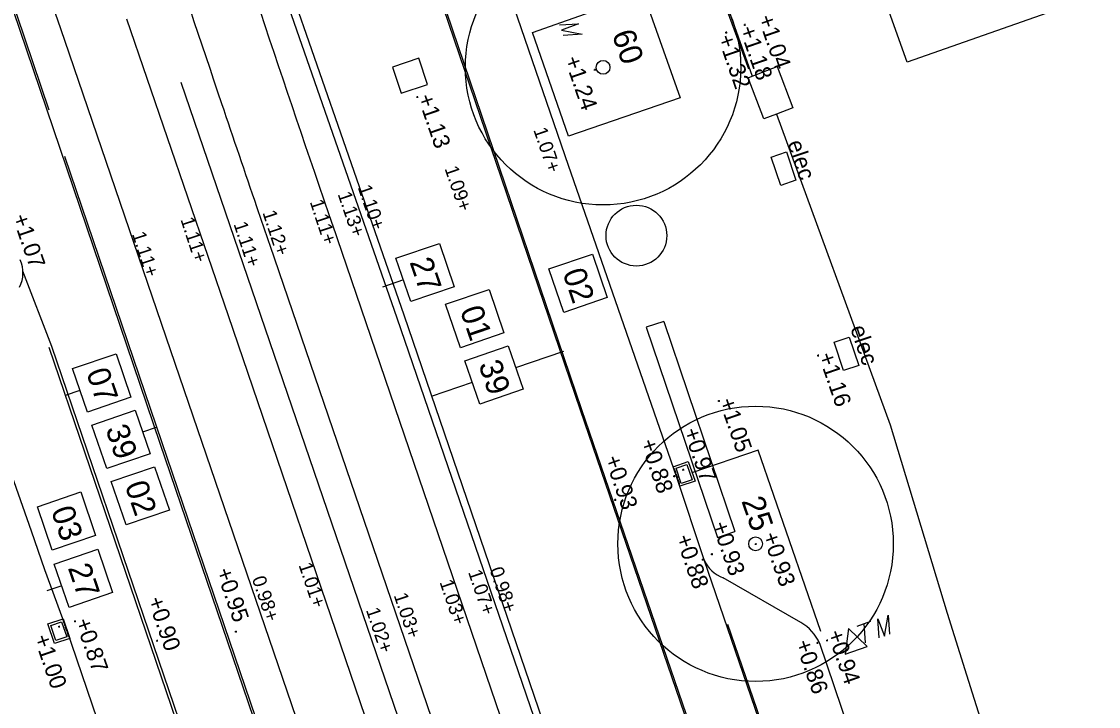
# Model space of a CAD drawing. Extents: x 122462 to 123306, y 485548 to 486417.
# Drawn here: x 122852.27 to 122875.74, y 486027.34 to 486042.27 of the extents above; entities that cross this region are included whole.
import ezdxf

# ---------------------------------------------------------------- set-up
doc = ezdxf.new("R2010")
doc.units = 0
for name, color, linetype in [('B meubilair trammast', 7, 'Continuous'), ('B nummers', 7, 'Continuous'), ('B-WE-GR-BOOM-S', 7, 'Continuous'), ('B-WE-GR-BOOM_BOOMDIAMETER-T25', 7, 'Continuous'), ('B-WE-IE-MEUBILAIR_ELECTRAKAST-S', 7, 'Continuous'), ('B-WE-IE-MEUBILAIR_WEGMEUBILAIR_FIETS-G', 7, 'Continuous'), ('B-WE-OG-HOOGTEPUNT-S', 7, 'Continuous'), ('B-WE-OG-ONBEKEND-G', 7, 'Continuous'), ('B-WE-OG-TOPOGRAFIE_RAILS-G', 7, 'Continuous'), ('B-WE-RI-HWA_KOLK-S', 7, 'Continuous'), ('B-WE-VH-KANTOPSLUITING_OPSLUITBAND_100X200-G', 7, 'Continuous'), ('B-WE-VH-KANTOPSLUITING_TROTTOIRBAND_130 150-G', 7, 'Continuous'), ('B-WE-VH-KANTOPSLUITING_TROTTOIRBAND_180 200-G', 7, 'Continuous'), ('B-WE-VH-MATERIAALGRENS_ASFALT-G', 7, 'Continuous'), ('B-WE-VW-MARKERING_LANGS_STREEP_11_010-G', 7, 'Continuous'), ('Bestaand Hoogtemaat vast', 7, 'Continuous'), ('Level 1', 7, 'Continuous'), ('Level 17', 7, 'Continuous'), ('Level 21', 7, 'Continuous'), ('Level 22', 7, 'Continuous'), ('V markering 1-1 10 cm', 7, 'Continuous'), ('V markering ononderbroken streep 10 cm', 7, 'Continuous'), ('V materiaalscheiding algemeen', 7, 'Continuous'), ('V Rails', 7, 'Continuous'), ('V riool inspectieput', 7, 'Continuous'), ('V riool trottoirkolk', 7, 'Continuous'), ('V RWS-band 115-225x250 mm specie', 7, 'Continuous'), ('V trottoirband 180-200x250 mm specie', 7, 'Continuous')]:
    doc.layers.add(name, color=color, linetype=linetype)

msp = doc.modelspace()

# ---------------------------------------------------------------- linework, layer by layer
at = {"layer": 'B meubilair trammast'}
for p, q in [((122863.996, 486042.197), (122864.412, 486042.225)), ((122864.412, 486042.225), (122864.036, 486042.082)), ((122864.036, 486042.082), (122864.491, 486041.997)), ((122864.491, 486041.997), (122864.075, 486041.969)), ((122871.074, 486028.878), (122871.158, 486029.333)), ((122871.158, 486029.333), (122871.188, 486028.917)), ((122870.29, 486029.044), (122870.215, 486028.482)), ((122870.695, 486028.648), (122870.29, 486029.044)), ((122870.478, 486029.098), (122870.777, 486029.201)), ((122870.627, 486029.149), (122870.657, 486028.733)), ((122870.96, 486028.838), (122870.93, 486029.253)), ((122870.93, 486029.253), (122871.074, 486028.878)), ((122870.215, 486028.482), (122870.695, 486028.648))]:
    msp.add_line(p, q, dxfattribs=at)
at = {"layer": 'B nummers'}
for p, q in [((122860.593, 486036.642), (122860.138, 486036.486)), ((122863.041, 486034.73), (122864.09, 486035.089)), ((122853.547, 486034.234), (122853.226, 486034.124)), ((122862.095, 486034.407), (122861.202, 486034.102)), ((122854.914, 486033.327), (122855.212, 486033.429)), ((122853.149, 486029.976), (122852.825, 486029.865))]:
    msp.add_line(p, q, dxfattribs=at)
for points in [[(122861.378, 486037.438), (122861.701, 486036.492), (122860.755, 486036.169), (122860.432, 486037.115)], [(122864.71, 486037.203), (122865.033, 486036.257), (122864.087, 486035.933), (122863.764, 486036.88)], [(122862.459, 486036.434), (122862.782, 486035.487), (122861.836, 486035.164), (122861.512, 486036.11)], [(122862.879, 486035.204), (122863.203, 486034.257), (122862.256, 486033.934), (122861.933, 486034.88)], [(122854.332, 486035.03), (122854.655, 486034.084), (122853.709, 486033.761), (122853.386, 486034.707)], [(122854.752, 486033.8), (122855.076, 486032.854), (122854.129, 486032.531), (122853.806, 486033.477)], [(122855.173, 486032.57), (122855.496, 486031.624), (122854.55, 486031.3), (122854.226, 486032.247)], [(122853.565, 486032.021), (122853.888, 486031.074), (122852.942, 486030.751), (122852.619, 486031.697)], [(122853.933, 486030.773), (122854.257, 486029.826), (122853.31, 486029.503), (122852.987, 486030.449)]]:
    msp.add_lwpolyline(points, close=True, dxfattribs=at)
at = {"layer": 'B-WE-GR-BOOM-S'}
for centre, radius in [((122864.944, 486041.274), 3), ((122864.944, 486041.274), 0.15), ((122864.944, 486041.274), 0.15), ((122868.267, 486030.889), 3), ((122868.267, 486030.889), 0.15), ((122868.267, 486030.889), 0.15)]:
    msp.add_circle(centre, radius, dxfattribs=at)
at = {"layer": 'B-WE-IE-MEUBILAIR_ELECTRAKAST-S'}
for p, q in [((122868.608, 486039.318), (122868.939, 486039.429)), ((122868.939, 486039.429), (122869.146, 486038.813)), ((122868.815, 486038.702), (122868.608, 486039.318)), ((122869.146, 486038.813), (122868.815, 486038.702)), ((122869.977, 486035.283), (122870.308, 486035.393)), ((122870.308, 486035.393), (122870.515, 486034.777)), ((122870.184, 486034.667), (122869.977, 486035.283)), ((122870.515, 486034.777), (122870.184, 486034.667))]:
    msp.add_line(p, q, dxfattribs=at)
at = {"layer": 'B-WE-IE-MEUBILAIR_WEGMEUBILAIR_FIETS-G'}
for points in [[(122866.265, 486035.736), (122865.886, 486035.608), (122867.436, 486031.03), (122867.815, 486031.158)], [(122866.265, 486035.736), (122867.815, 486031.158)]]:
    msp.add_lwpolyline(points, dxfattribs=at)
at = {"layer": 'B-WE-OG-HOOGTEPUNT-S'}
for p, q in [((122868.009, 486042.2), (122868.049, 486042.2)), ((122868.029, 486042.22), (122868.029, 486042.18)), ((122867.607, 486042.033), (122867.647, 486042.033)), ((122867.627, 486042.053), (122867.627, 486042.013)), ((122864.765, 486041.242), (122864.765, 486041.202)), ((122864.745, 486041.222), (122864.785, 486041.222)), ((122860.877, 486040.626), (122860.917, 486040.626)), ((122860.897, 486040.646), (122860.897, 486040.606)), ((122869.608, 486034.995), (122869.648, 486034.995)), ((122869.628, 486035.015), (122869.628, 486034.975)), ((122867.445, 486034.003), (122867.485, 486034.003)), ((122867.465, 486034.023), (122867.465, 486033.983)), ((122866.474, 486032.364), (122866.514, 486032.364)), ((122866.494, 486032.384), (122866.494, 486032.344)), ((122866.668, 486032.504), (122866.708, 486032.504)), ((122866.688, 486032.524), (122866.688, 486032.484)), ((122865.187, 486031.848), (122865.227, 486031.848)), ((122865.207, 486031.868), (122865.207, 486031.828)), ((122868.269, 486030.905), (122868.269, 486030.865)), ((122867.312, 486030.683), (122867.312, 486030.643)), ((122868.249, 486030.885), (122868.289, 486030.885)), ((122867.092, 486030.544), (122867.132, 486030.544)), ((122867.112, 486030.564), (122867.112, 486030.524)), ((122867.292, 486030.663), (122867.332, 486030.663)), ((122853.07, 486029.084), (122853.11, 486029.084)), ((122853.09, 486029.104), (122853.09, 486029.064)), ((122853.417, 486029.201), (122853.457, 486029.201)), ((122853.437, 486029.221), (122853.437, 486029.181)), ((122855.226, 486028.797), (122855.226, 486028.757)), ((122856.921, 486028.976), (122856.961, 486028.976)), ((122856.941, 486028.996), (122856.941, 486028.956)), ((122869.823, 486028.804), (122869.823, 486028.764)), ((122855.206, 486028.777), (122855.246, 486028.777)), ((122869.593, 486028.733), (122869.633, 486028.733)), ((122869.613, 486028.753), (122869.613, 486028.713)), ((122869.803, 486028.784), (122869.843, 486028.784))]:
    msp.add_line(p, q, dxfattribs=at)
at = {"layer": 'B-WE-OG-ONBEKEND-G'}
msp.add_circle((122865.67, 486037.606), 0.662, dxfattribs=at)
at = {"layer": 'B-WE-OG-TOPOGRAFIE_RAILS-G'}
for p, q in [((122854.564, 486042.328), (122856.774, 486035.862)), ((122853.207, 486041.864), (122855.416, 486035.398))]:
    msp.add_line(p, q, dxfattribs=at)
for centre, radius, start, end in [((123687.608, 486321.008), 875.613, 197.526289, 198.808647), ((123687.608, 486321.008), 877.048, 197.526289, 198.653641), ((123595.674, 486295.59), 784.624, 197.775564, 198.866982), ((123687.608, 486321.008), 877.048, 198.653641, 198.808743)]:
    msp.add_arc(centre, radius, start, end, dxfattribs=at)
at = {"layer": 'B-WE-RI-HWA_KOLK-S'}
for p, q in [((122866.47, 486032.568), (122866.801, 486032.682)), ((122866.615, 486032.143), (122866.47, 486032.568)), ((122866.801, 486032.682), (122866.947, 486032.256)), ((122866.486, 486032.521), (122866.491, 486032.523)), ((122866.529, 486032.441), (122866.503, 486032.516)), ((122866.518, 486032.426), (122866.523, 486032.428)), ((122866.526, 486032.403), (122866.531, 486032.404)), ((122866.57, 486032.322), (122866.544, 486032.398)), ((122866.559, 486032.308), (122866.563, 486032.31)), ((122866.567, 486032.284), (122866.572, 486032.286)), ((122866.595, 486032.249), (122866.584, 486032.28)), ((122866.61, 486032.204), (122866.595, 486032.249)), ((122866.599, 486032.19), (122866.604, 486032.191)), ((122866.947, 486032.256), (122866.615, 486032.143))]:
    msp.add_line(p, q, dxfattribs=at)
msp.add_lwpolyline([(122866.77, 486032.618), (122866.883, 486032.287), (122866.646, 486032.206), (122866.533, 486032.537)], close=True, dxfattribs=at)
for centre, start, end in [((122866.494, 486032.513), 18.9043, 108.9043), ((122866.52, 486032.437), 288.9043, 18.9043), ((122866.534, 486032.395), 18.9043, 108.9043), ((122866.56, 486032.319), 288.9043, 18.9043), ((122866.575, 486032.277), 18.9043, 108.9043), ((122866.601, 486032.201), 288.9043, 18.9043)]:
    msp.add_arc(centre, 0.01, start, end, dxfattribs=at)
at = {"layer": 'B-WE-VH-KANTOPSLUITING_OPSLUITBAND_100X200-G'}
for points in [[(122863.406, 486042.03), (122865.82, 486042.894), (122866.623, 486040.608), (122864.193, 486039.776), (122863.406, 486042.03)], [(122868.123, 486041.232), (122867.444, 486043.079)], [(122869.689, 486028.98), (122868.324, 486032.933), (122866.881, 486032.433)]]:
    msp.add_lwpolyline(points, dxfattribs=at)
at = {"layer": 'B-WE-VH-KANTOPSLUITING_TROTTOIRBAND_130 150-G'}
for points in [[(122867.145, 486030.539), (122866.546, 486032.356)], [(122869.249, 486029.175), (122867.56, 486030.148)], [(122871.112, 486024.447), (122869.664, 486028.716)]]:
    msp.add_lwpolyline(points, dxfattribs=at)
for centre, radius, start, end in [((122867.806, 486030.825), 0.72, 203.3292, 250.0024), ((122868.764, 486028.321), 0.983, 23.7101, 60.3918)]:
    msp.add_arc(centre, radius, start, end, dxfattribs=at)
at = {"layer": 'B-WE-VH-KANTOPSLUITING_TROTTOIRBAND_180 200-G'}
msp.add_lwpolyline([(122866.546, 486032.356), (122864.191, 486039.132), (122861.904, 486045.8), (122861.582, 486046.755)], dxfattribs=at)
at = {"layer": 'B-WE-VH-MATERIAALGRENS_ASFALT-G'}
msp.add_line((122870.152, 486021.777), (122867.145, 486030.539), dxfattribs=at)
at = {"layer": 'B-WE-VW-MARKERING_LANGS_STREEP_11_010-G'}
msp.add_lwpolyline([(122869.714, 486023.153), (122867.665, 486029.129)], dxfattribs=at)
at = {"layer": 'Level 1'}
msp.add_lwpolyline([(122896.094, 486016.295), (122894.653, 486020.3), (122900.858, 486022.533), (122898.226, 486029.963), (122898.999, 486030.234), (122897.687, 486033.972), (122896.242, 486033.465), (122892.313, 486044.656), (122893.758, 486045.163), (122892.503, 486048.739), (122871.57, 486041.39), (122870.82, 486043.488), (122870.51, 486043.376), (122868.31, 486049.514), (122868.62, 486049.625), (122867.865, 486051.73), (122870.804, 486052.773), (122870.838, 486052.679), (122888.869, 486059.085), (122886.287, 486066.358)], dxfattribs=at)
at = {"layer": 'Level 17'}
msp.add_line((122867.527, 486042.946), (122868.195, 486041.083), dxfattribs=at)
at = {"layer": 'Level 21'}
for points in [[(122868.195, 486041.083), (122868.739, 486041.29), (122869.081, 486040.394), (122868.721, 486040.257)], [(122868.721, 486040.257), (122868.446, 486040.152), (122868.104, 486041.048), (122868.195, 486041.083)]]:
    msp.add_lwpolyline(points, dxfattribs=at)
at = {"layer": 'Level 22'}
msp.add_lwpolyline([(122868.721, 486040.257), (122871.2, 486033.479), (122872.44, 486029.379), (122872.864, 486028.033), (122875.673, 486019.114)], dxfattribs=at)
at = {"layer": 'V markering 1-1 10 cm'}
for points in [[(122852.876, 486040.341), (122851.116, 486045.529)], [(122861.268, 486043.255), (122864.477, 486033.82), (122868.105, 486023.234), (122872.215, 486011.133), (122877.675, 485994.999), (122880.312, 485987.313), (122885.038, 485973.513), (122892.674, 485951.631), (122899.173, 485932.732), (122905.905, 485913.305)], [(122897.69, 485909.552), (122896.019, 485914.579), (122892.466, 485924.842), (122886.539, 485941.858), (122880.87, 485958.414), (122875.603, 485973.852), (122873.11, 485981.1), (122869.222, 485992.577), (122863.38, 486009.478), (122855.336, 486033.09), (122853.219, 486039.33)], [(122869.601, 485986.295), (122864.164, 486002.161), (122860.412, 486013.116), (122856.761, 486023.765), (122852.874, 486035.171)]]:
    msp.add_lwpolyline(points, dxfattribs=at)
at = {"layer": 'V markering ononderbroken streep 10 cm'}
msp.add_line((122874.406, 485986.361), (122855.755, 486040.94), dxfattribs=at)
msp.add_lwpolyline([(122878.319, 485984.197), (122872.773, 486000.466), (122867.161, 486016.698), (122860.607, 486035.872), (122857.454, 486044.963)], dxfattribs=at)
at = {"layer": 'V materiaalscheiding algemeen'}
for points in [[(122897.072, 485911.4), (122895.975, 485914.564), (122892.423, 485924.827), (122886.495, 485941.843), (122880.827, 485958.399), (122875.559, 485973.837), (122873.066, 485981.085), (122869.178, 485992.562), (122863.337, 486009.463), (122855.292, 486033.075), (122851.509, 486044.226)], [(122861.232, 486043.247), (122864.442, 486033.808), (122868.07, 486023.222), (122872.18, 486011.121), (122877.64, 485994.987), (122880.277, 485987.301), (122885.003, 485973.501), (122892.639, 485951.618), (122899.138, 485932.72), (122905.87, 485913.293)], [(122869.833, 485985.807), (122864.223, 486002.181), (122860.47, 486013.137), (122856.82, 486023.786), (122852.933, 486035.191), (122852.304, 486036.83)]]:
    msp.add_lwpolyline(points, dxfattribs=at)
at = {"layer": 'V Rails'}
for p, q in [((122859.04, 486037.86), (122898.563, 485922.205)), ((122857.682, 486037.396), (122897.205, 485921.741)), ((122856.774, 486035.862), (122895.923, 485921.303)), ((122855.416, 486035.398), (122894.565, 485920.838))]:
    msp.add_line(p, q, dxfattribs=at)
for radius, start in [(875.613, 198.808647), (877.048, 198.808743)]:
    msp.add_arc((123687.608, 486321.008), radius, start, 198.866982, dxfattribs=at)
at = {"layer": 'V riool inspectieput'}
msp.add_lwpolyline([(122860.357, 486041.281), (122860.548, 486040.712), (122861.117, 486040.902), (122860.927, 486041.471)], close=True, dxfattribs=at)
at = {"layer": 'V riool trottoirkolk'}
for p, q in [((122852.848, 486029.142), (122853.179, 486029.255)), ((122852.993, 486028.716), (122852.848, 486029.142)), ((122853.179, 486029.255), (122853.324, 486028.829)), ((122853.184, 486029.193), (122853.2, 486029.149)), ((122853.195, 486029.208), (122853.191, 486029.206)), ((122853.2, 486029.149), (122853.21, 486029.118)), ((122853.228, 486029.113), (122853.223, 486029.111)), ((122853.225, 486029.075), (122853.251, 486028.999)), ((122853.236, 486029.089), (122853.231, 486029.088)), ((122853.324, 486028.829), (122852.993, 486028.716)), ((122853.268, 486028.995), (122853.263, 486028.993)), ((122853.265, 486028.957), (122853.291, 486028.881)), ((122853.276, 486028.971), (122853.271, 486028.969)), ((122853.308, 486028.876), (122853.303, 486028.875))]:
    msp.add_line(p, q, dxfattribs=at)
msp.add_lwpolyline([(122853.024, 486028.78), (122852.911, 486029.111), (122853.148, 486029.192), (122853.261, 486028.86)], close=True, dxfattribs=at)
for centre, start, end in [((122853.194, 486029.197), 108.7976, 198.7976), ((122853.22, 486029.121), 198.7976, 288.7976), ((122853.234, 486029.078), 108.7976, 198.7976), ((122853.26, 486029.003), 198.7976, 288.7976), ((122853.274, 486028.96), 108.7976, 198.7976), ((122853.3, 486028.884), 198.7976, 288.7976)]:
    msp.add_arc(centre, 0.01, start, end, dxfattribs=at)
at = {"layer": 'V RWS-band 115-225x250 mm specie'}
msp.add_lwpolyline([(122856.63, 486046.061), (122856.864, 486046.126), (122860.451, 486035.813), (122867.025, 486016.652), (122872.586, 486000.358), (122878.14, 485984.014)], dxfattribs=at)
at = {"layer": 'V trottoirband 180-200x250 mm specie'}
for points in [[(122851.492, 486033.986), (122852.481, 486031.173)], [(122852.481, 486031.173), (122852.776, 486030.329), (122853.248, 486029.041), (122856.391, 486019.807), (122859.841, 486009.625), (122862.795, 486001.163), (122864.85, 485995.031), (122866.797, 485989.319), (122867.519, 485987.249)]]:
    msp.add_lwpolyline(points, dxfattribs=at)
msp.add_ellipse((122851.618, 486036.794), major_axis=(-0.15, 0.672), ratio=0.998535, start_param=4.020327, end_param=4.913761, dxfattribs=at)

# ---------------------------------------------------------------- texts
at = {"layer": 'B nummers'}
for s, p in [('27', (122860.724, 486037.032)), ('02', (122864.056, 486036.797)), ('01', (122861.821, 486035.98)), ('39', (122862.225, 486034.798)), ('07', (122853.678, 486034.624)), ('39', (122854.098, 486033.394)), ('02', (122854.519, 486032.164)), ('03', (122852.911, 486031.615)), ('27', (122853.279, 486030.367))]:
    msp.add_text(s, height=0.5, rotation=288.867, dxfattribs=at).set_placement(p)
at = {"layer": 'B-WE-GR-BOOM_BOOMDIAMETER-T25'}
for s, p in [('60', (122865.13, 486041.999)), ('25', (122867.953, 486031.825))]:
    msp.add_text(s, height=0.5, rotation=289, dxfattribs=at).set_placement(p)
at = {"layer": 'B-WE-IE-MEUBILAIR_ELECTRAKAST-S'}
for p in [(122868.957, 486039.625), (122870.326, 486035.589)]:
    msp.add_text('elec', height=0.36, rotation=288.49, dxfattribs=at).set_placement(p)
at = {"layer": 'B-WE-OG-HOOGTEPUNT-S'}
for s, p in [('+1.04', (122868.312, 486042.354)), ('+1.32', (122867.437, 486041.922)), ('+1.18', (122867.911, 486042.111)), ('+1.24', (122864.096, 486041.455)), ('+1.13', (122860.897, 486040.626)), ('+1.07', (122852.067, 486038.013)), ('+1.16', (122869.628, 486034.995)), ('+1.05', (122867.465, 486034.003)), ('+0.97', (122866.688, 486033.351)), ('+0.88', (122865.749, 486033.107)), ('+0.93', (122864.974, 486032.751)), ('+0.93', (122867.312, 486031.312)), ('+0.88', (122866.522, 486031.026)), ('+0.93', (122868.41, 486031.077)), ('+0.95', (122856.505, 486030.3)), ('+0.90', (122855.015, 486029.671)), ('+0.87', (122853.437, 486029.201)), ('+1.00', (122852.536, 486028.848)), ('+0.94', (122869.823, 486028.945)), ('+0.86', (122869.125, 486028.733))]:
    msp.add_text(s, height=0.36, rotation=289, dxfattribs=at).set_placement(p)
at = {"layer": 'Bestaand Hoogtemaat vast'}
for s, rotation, p in [('1.07+', 288.9189, (122863.422, 486039.911)), ('1.09+', 288.8803, (122861.487, 486039.07)), ('1.10+', 288.8917, (122859.595, 486038.66)), ('1.13+', 288.8917, (122859.158, 486038.511)), ('1.11+', 288.1701, (122858.551, 486038.344)), ('1.11+', 288.1701, (122855.733, 486037.958)), ('1.12+', 288.1701, (122857.52, 486038.108)), ('1.11+', 288.1701, (122856.889, 486037.86)), ('1.11+', 288.1701, (122854.676, 486037.642)), ('1.01+', 288.5925, (122858.306, 486030.428)), ('1.07+', 288.5925, (122862.001, 486030.272)), ('0.98+', 288.5925, (122862.468, 486030.328)), ('0.98+', 288.5925, (122857.289, 486030.131)), ('1.03+', 288.5925, (122861.378, 486030.057)), ('1.03+', 288.5925, (122860.379, 486029.768)), ('1.02+', 288.5925, (122859.774, 486029.447))]:
    msp.add_text(s, height=0.3, rotation=rotation, dxfattribs=at).set_placement(p)

doc.saveas('drawing.dxf')
